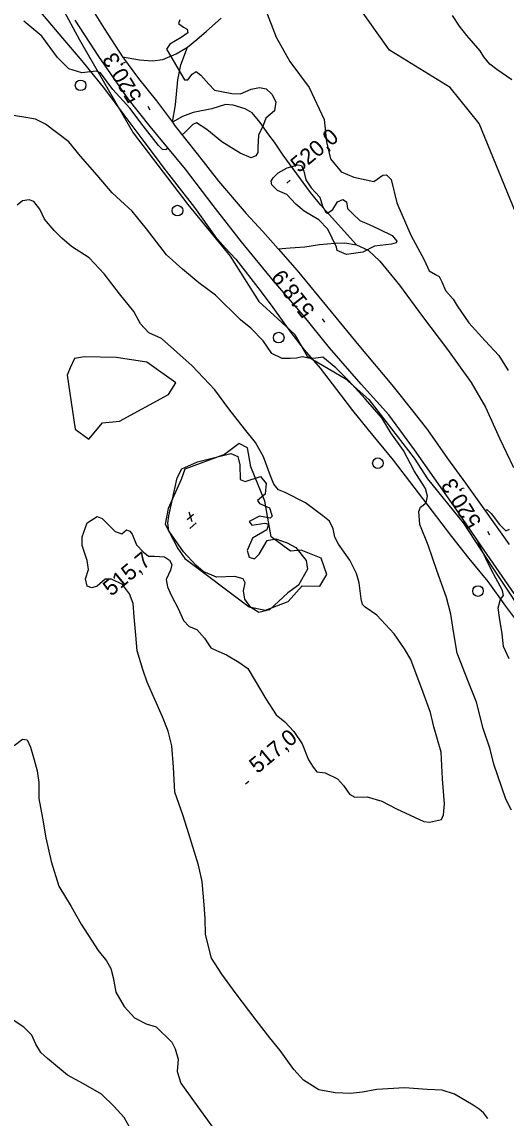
# Model space of a CAD drawing. Extents: x 347059 to 352153, y 6073752 to 6078601.
# Drawn here: x 350212.6 to 350349.1, y 6076827.9 to 6077137.1 of the extents above; entities that cross this region are included whole.
import ezdxf

# ---------------------------------------------------------------- set-up
doc = ezdxf.new("R2010")
doc.units = 0
for name, color, linetype in [('Level 1', 7, 'Continuous'), ('Level 2', 7, 'Continuous'), ('Level 21', 7, 'Continuous'), ('Level 22', 7, 'Continuous'), ('Level 3', 7, 'Continuous'), ('Level 36', 7, 'Continuous'), ('Level 4', 7, 'Continuous'), ('Level 44', 7, 'Continuous')]:
    doc.layers.add(name, color=color, linetype=linetype)

msp = doc.modelspace()

# ---------------------------------------------------------------- linework, layer by layer
at = {"layer": 'Level 1'}
for points in [[(350253.76, 6077101.57), (350253.11, 6077100.98), (350252.18, 6077101.14), (350251.06, 6077102.2), (350246.76, 6077107.77), (350243.02, 6077112.75), (350238.22, 6077118.04), (350234.69, 6077122.77), (350233.47, 6077123.19), (350229.44, 6077122.77), (350225.78, 6077123.92), (350222.62, 6077127.08), (350218.18, 6077133.07), (350213.13, 6077137.36)], [(350257.06, 6077137.74), (350256.73, 6077136.68), (350258.11, 6077135.66), (350259.16, 6077135.05), (350259.36, 6077134.01), (350257.45, 6077132.73), (350254.3, 6077130.83), (350253.28, 6077129.45), (350253.84, 6077128.46), (350258.38, 6077120.75), (350259.3, 6077120.77), (350260.56, 6077122.33), (350261.68, 6077123.1), (350262.97, 6077122.05), (350265.26, 6077119.58), (350266.9, 6077117.89), (350268.32, 6077117.6), (350271.72, 6077116.96), (350274.17, 6077116.86), (350277.18, 6077118.13), (350279.54, 6077118.61), (350281.45, 6077118.2), (350283.04, 6077116.74), (350284.2, 6077114.53), (350283.74, 6077112.05), (350281.37, 6077109.98), (350280.59, 6077107.9), (350279.31, 6077105.14), (350279.12, 6077101.7), (350279.12, 6077100.25), (350278.53, 6077099.37)], [(350278.53, 6077099.37), (350277.17, 6077098.79), (350274.12, 6077100.12), (350268.94, 6077103.25), (350264.73, 6077106.78), (350261.8, 6077108.6), (350260.74, 6077108.13), (350258.69, 6077106.07), (350257.75, 6077105.21)], [(350284.85, 6077094.54), (350287.37, 6077095.94), (350290.34, 6077096.79), (350291.41, 6077096.61), (350292.05, 6077095.03), (350292.6, 6077092.59), (350294.11, 6077090.27), (350296.53, 6077087.64), (350297.29, 6077085.11), (350298.28, 6077083.42), (350298.76, 6077083.15), (350300.24, 6077084.23), (350301.53, 6077086.33), (350303.04, 6077087.04), (350304.13, 6077086.35), (350304.38, 6077084.45), (350305.95, 6077082.85), (350307.8, 6077081.07), (350310.43, 6077079.93), (350313.34, 6077078.62), (350317, 6077076.88), (350318.29, 6077075.3), (350318.09, 6077074.74), (350316.76, 6077074.45), (350312.01, 6077073.85), (350308.67, 6077072.17), (350304.12, 6077071.49), (350301.49, 6077072.62), (350301.22, 6077073.59), (350298.82, 6077078.6), (350296.26, 6077081.24), (350292.17, 6077083.68), (350289.84, 6077085.73), (350287.22, 6077088.45), (350284.65, 6077089.51), (350283.07, 6077091.11), (350282.88, 6077092.14), (350283.41, 6077093.1), (350284.85, 6077094.54)], [(350343.19, 6076999.18), (350343.65, 6076999.51), (350344.86, 6076998.39), (350347.23, 6076995.34)], [(350347.23, 6076995.34), (350349, 6076993.5), (350350.06, 6076993.97)], [(350349.97, 6076957.45), (350348.35, 6076960.86), (350347.99, 6076964.51), (350347.27, 6076969.06), (350346.89, 6076971.77), (350347.5, 6076974.24), (350348.32, 6076975.31), (350348.09, 6076976.7), (350344.92, 6076982.65), (350341.91, 6076988.88), (350340.8, 6076991.15)]]:
    msp.add_lwpolyline(points, dxfattribs=at)
at = {"layer": 'Level 2'}
for points in [[(350281.26, 6077140.65), (350284.26, 6077132.83), (350288.07, 6077125.93), (350293.57, 6077118.57), (350297.76, 6077109.61), (350298.45, 6077103.32), (350299.56, 6077098.44), (350302.54, 6077094.81), (350306.15, 6077093.28), (350311.82, 6077092.12), (350314.31, 6077093.89), (350315.32, 6077093.93), (350316.64, 6077092.64), (350318.32, 6077086.11), (350322.27, 6077076.96), (350326, 6077070), (350327.37, 6077066.89), (350329.14, 6077065.84), (350330.25, 6077065.3), (350330.97, 6077063.78), (350332.03, 6077061.36), (350334.18, 6077058.9), (350335.3, 6077057.05), (350338.59, 6077052.23), (350343.15, 6077047.14), (350347.08, 6077042.98), (350349.63, 6077038.74)], [(350289.95, 6077042.24), (350288.21, 6077042.13), (350285.96, 6077042.14), (350283.07, 6077043.6), (350280.59, 6077047.1), (350277.1, 6077050.72), (350274.15, 6077053.04), (350267.15, 6077059.98), (350262.43, 6077063.5), (350257.81, 6077067.37), (350253.36, 6077071.37), (350247.71, 6077078.75), (350243.63, 6077083.72), (350240.38, 6077086.73), (350237.98, 6077088.86), (350233.76, 6077093.85), (350229.07, 6077099.25), (350225.77, 6077103.28), (350219.21, 6077108.26), (350216.39, 6077109.7), (350213.11, 6077110.24), (350206.62, 6077111.23)], [(350330.83, 6076912.07), (350331.46, 6076913.42), (350331.69, 6076916.51), (350331.15, 6076923.59), (350330.79, 6076931.09), (350328.74, 6076938.25), (350327.76, 6076942.33), (350325.69, 6076947.9), (350322.26, 6076957.23), (350320.45, 6076960.24), (350317.53, 6076964.45), (350312.68, 6076969.72), (350309.36, 6076972.02), (350308.63, 6076972.74), (350308.21, 6076974.38), (350307.7, 6076978.85), (350306.95, 6076981.53), (350305.07, 6076985.27), (350301.81, 6076989.73), (350300.84, 6076991.72), (350300.35, 6076994.08), (350299.26, 6076996.22), (350297.45, 6076997.78), (350292.51, 6077001.4), (350286.79, 6077004.38), (350284.9, 6077005.08), (350283.61, 6077006.66), (350282.68, 6077009.07), (350280.67, 6077014.42), (350278.45, 6077018.41), (350275.35, 6077022.35), (350270.9, 6077027.95), (350266.92, 6077033.28), (350260.56, 6077040.09), (350256.22, 6077043.93), (350251.88, 6077047.78), (350248.34, 6077049.38), (350245.98, 6077051.94), (350244.07, 6077055.39), (350240.07, 6077060.44), (350235.75, 6077066.02), (350231.49, 6077070.59), (350226.5, 6077073.78), (350223.83, 6077076.08), (350221.65, 6077078.26), (350218.91, 6077081.44), (350217.6, 6077084.33), (350215.94, 6077086.43), (350214.58, 6077086.93), (350212.69, 6077086.6), (350211.24, 6077085.42)], [(350342.61, 6076937.74), (350340.73, 6076945.16), (350338.47, 6076950.82), (350335.29, 6076959.02), (350334.22, 6076965.13), (350333.47, 6076970.05), (350332.26, 6076974.73), (350329.54, 6076982.38), (350327.12, 6076989.5), (350324.72, 6076995.31), (350324.44, 6076999.03), (350324.91, 6077000.21), (350326.54, 6077001.39), (350326.95, 6077003.32), (350326.37, 6077005.48), (350323.17, 6077010.51), (350320.18, 6077016.23), (350316.62, 6077021.22), (350314.07, 6077025.46), (350309.31, 6077030.79), (350304.68, 6077035.96), (350301.12, 6077039.51), (350297.44, 6077042.56), (350295.41, 6077042.22), (350293.85, 6077042.13), (350291.59, 6077042.65), (350289.95, 6077042.24)], [(350245.01, 6076959.64), (350244.64, 6076964.1), (350244.21, 6076969.29), (350243.92, 6076973.02), (350242.88, 6076975.73), (350240.96, 6076978.39), (350237.85, 6076979.94), (350236.03, 6076979.91), (350233.81, 6076977.96), (350232.24, 6076977.47), (350230.98, 6076977.88), (350230.45, 6076979.97), (350231.29, 6076982.64), (350230.96, 6076985.13), (350229.56, 6076989.41), (350229.58, 6076991.8), (350230.91, 6076995.79), (350233.77, 6076997.6), (350235.17, 6076997.03), (350238.87, 6076993.32), (350240.69, 6076992.7), (350242.03, 6076993.79), (350243.01, 6076993.4), (350243.66, 6076992.61), (350244.82, 6076989.6), (350246.72, 6076987.59), (350248.27, 6076986.35), (350249.94, 6076986.39), (350252.75, 6076986.18), (350254.18, 6076985.24), (350254.87, 6076984.08), (350254.49, 6076982.45), (350253.22, 6076979.83), (350253.59, 6076977.76), (350254.6, 6076975.41), (350256.62, 6076971.65), (350258.1, 6076968.24), (350259.75, 6076966.55), (350261.91, 6076965.68), (350264.07, 6076963.22), (350265.84, 6076960.57), (350267.43, 6076959.76), (350270.28, 6076958.53), (350273.7, 6076956.44), (350276.29, 6076954.73), (350278.34, 6076951.26), (350281.32, 6076946.17), (350284.28, 6076941.6), (350286.7, 6076939.61), (350289.27, 6076936.96), (350291.61, 6076933.47), (350293.34, 6076928.94), (350294.66, 6076926.85), (350295.76, 6076925.51), (350298.06, 6076925.28), (350301.58, 6076923.54), (350303.22, 6076921.71), (350304.94, 6076919.29), (350306.45, 6076918.41), (350309.93, 6076918.49), (350314.09, 6076917.28), (350318.22, 6076915.12), (350325.91, 6076911.52), (350327.49, 6076911.36), (350330.83, 6076912.07)], [(350343.9, 6076827.75), (350342.75, 6076829.32), (350341.48, 6076830.39), (350339.78, 6076831.5), (350334.5, 6076834.57), (350331.06, 6076835.71), (350326.81, 6076835.92), (350320.4, 6076836.35), (350312.68, 6076835.96), (350308.55, 6076835.22), (350305.18, 6076834.83), (350300.85, 6076834.98), (350296.29, 6076835.87), (350291.99, 6076838.55), (350289.24, 6076841.58), (350285.41, 6076846.89), (350282.43, 6076850.53), (350278.63, 6076855.48), (350272.73, 6076863.32), (350268.95, 6076868.42), (350265.99, 6076872.99), (350264.32, 6076879.69), (350264.18, 6076884.2), (350263.97, 6076887.99), (350263.39, 6076894.64), (350262.38, 6076899.24), (350259.62, 6076908.07), (350257.97, 6076913.46), (350255.69, 6076919.78), (350255.29, 6076926.85), (350254.8, 6076932.92), (350253.82, 6076937), (350252.19, 6076941.08), (350247.85, 6076950.87), (350246.67, 6076954.4), (350245.01, 6076959.64)], [(350350.57, 6076914.73), (350348.99, 6076917.79), (350345.61, 6076927.67), (350344.58, 6076931.97), (350342.61, 6076937.74)], [(350210.38, 6076932.93), (350212.74, 6076934.73), (350214.04, 6076934.6), (350214.99, 6076932.47), (350216.03, 6076928.95), (350216.88, 6076925.81), (350217.29, 6076922.57), (350217.35, 6076917.99), (350218.34, 6076912.45), (350219.32, 6076906.9), (350220.78, 6076900.29), (350222.94, 6076893.31), (350226.45, 6076887.59), (350229.23, 6076882.58), (350234.02, 6076875.13), (350236.42, 6076872.2), (350237.67, 6076870.04), (350238.29, 6076867.51)], [(350238.29, 6076867.51), (350239.05, 6076863.36), (350241.42, 6076859.35), (350244.3, 6076856.15), (350247.55, 6076854.44), (350250.45, 6076853.64), (350254.82, 6076849.28), (350255.8, 6076847.44), (350256.61, 6076844.53), (350256.34, 6076840.99), (350257.4, 6076837.76), (350260.9, 6076832.69), (350268.07, 6076822.82)], [(350243.93, 6076823.49), (350241.39, 6076828.04), (350238.57, 6076831.16), (350234.97, 6076834.58), (350229.88, 6076837.56), (350225.38, 6076839.98), (350219.8, 6076844.69), (350217.92, 6076846.33), (350216.48, 6076848.73), (350215.34, 6076851.25), (350213.09, 6076853.51), (350208.1, 6076856.85)]]:
    msp.add_lwpolyline(points, dxfattribs=at)
at = {"layer": 'Level 21'}
for points in [[(350231.02, 6077142.73), (350235.77, 6077135.25), (350240.96, 6077127.25), (350245.44, 6077121.18), (350250.51, 6077114.84), (350254.97, 6077108.82), (350255.78, 6077107.72), (350261.93, 6077099.9), (350268, 6077092.16), (350275.78, 6077083.08), (350280.49, 6077078), (350284.79, 6077073.09), (350290.15, 6077066.98), (350299.8, 6077055.36), (350307.58, 6077045.82), (350316.84, 6077034.68), (350323.16, 6077026.82), (350326.93, 6077022.07), (350332.61, 6077013.91), (350337.63, 6077007), (350343.25, 6076999.1), (350349.95, 6076989.71)], [(350351.37, 6076975.82), (350342.92, 6076988.05), (350334.34, 6077000.55), (350323.23, 6077016.38), (350316.05, 6077026.27), (350308.18, 6077034.92), (350299.32, 6077045.13), (350291.84, 6077054.4), (350283.54, 6077064.02), (350274.49, 6077075.1), (350266.5, 6077085.34), (350258.72, 6077095.59), (350248.76, 6077107.6), (350242.49, 6077115.39), (350234.24, 6077127.39), (350227.53, 6077137.61)]]:
    msp.add_lwpolyline(points, dxfattribs=at)
at = {"layer": 'Level 22'}
for points in [[(350217.77, 6077139.83), (350224, 6077132.54), (350229.49, 6077126.11), (350235.88, 6077118.2), (350241.3, 6077110.9), (350246.91, 6077103.37), (350253.21, 6077095), (350261.2, 6077084.76), (350267.03, 6077076.59), (350269.85, 6077073.35), (350272.92, 6077070.17), (350279.71, 6077061.38), (350283.27, 6077056.52), (350288.08, 6077049.87), (350292.12, 6077044.6), (350296.62, 6077039.4), (350302.44, 6077031.8), (350305.77, 6077027.48), (350310.17, 6077022.05), (350317.29, 6077013.5), (350323.03, 6077005.9), (350328.28, 6076999.08), (350333.65, 6076991.92)], [(350240.96, 6077127.25), (350245.67, 6077126.39), (350249.34, 6077126.16), (350252.31, 6077126.52), (350256.04, 6077128.11), (350259.2, 6077129.96), (350261.89, 6077132.17), (350264.57, 6077134.51), (350268.71, 6077138.14)], [(350306.88, 6077074.21), (350299.18, 6077082.75), (350296.87, 6077085.37), (350293.89, 6077088.99), (350289.01, 6077095.63), (350286.18, 6077099.52), (350283.77, 6077103.17), (350282.14, 6077105.23), (350279.72, 6077108.72), (350277.46, 6077111.45), (350275.54, 6077112.61), (350272.15, 6077113.67), (350269.97, 6077113.8), (350266.07, 6077112.59), (350260.8, 6077111.52), (350257.8, 6077110.39), (350254.97, 6077108.82), (350255.82, 6077113.73), (350256.51, 6077120.73), (350257.37, 6077124.99), (350259.2, 6077129.96)], [(350284.79, 6077073.09), (350288.24, 6077073.41), (350292.38, 6077073.7), (350296.48, 6077074.32), (350300.75, 6077074.72), (350303.65, 6077074.81), (350306.88, 6077074.21), (350310.2, 6077072.71), (350313.51, 6077069.59), (350319.04, 6077062.88), (350325.49, 6077053.96), (350332.61, 6077044.7), (350339.27, 6077035.35), (350343.27, 6077028.42), (350347.26, 6077019.7), (350351.18, 6077011.43)], [(350333.65, 6076991.92), (350338.59, 6076985.74), (350343.94, 6076979.24), (350348.88, 6076972.26), (350354.54, 6076964.76)]]:
    msp.add_lwpolyline(points, dxfattribs=at)
at = {"layer": 'Level 3'}
for p, q in [((350248.73, 6077112.24), (350248.12, 6077113.27)), ((350287.28, 6077091.66), (350288.2, 6077092.43)), ((350298.02, 6077052.4), (350297.28, 6077053.34)), ((350259.16, 6076996.75), (350260.97, 6076998.24)), ((350259.62, 6076998.88), (350260.45, 6076996.13)), ((350259.88, 6076994.23), (350261.73, 6076995.76)), ((350344.53, 6076992.33), (350343.9, 6076993.35)), ((350275.62, 6076922.17), (350276.54, 6076922.94))]:
    msp.add_line(p, q, dxfattribs=at)
at = {"layer": 'Level 36'}
for centre in [(350229.09, 6077119.22), (350256.42, 6077083.87), (350284.96, 6077048.04), (350312.94, 6077012.63), (350341.17, 6076976.55)]:
    msp.add_circle(centre, 1.5, dxfattribs=at)
at = {"layer": 'Level 4'}
for points in [[(350350.69, 6077120.73), (350346.45, 6077123.7), (350344.48, 6077125.2), (350342.84, 6077127.27), (350341.75, 6077128.96), (350339.88, 6077131.14), (350338.05, 6077133.27), (350335.94, 6077135.92), (350333.99, 6077138.92)], [(350254.01, 6076997.76), (350256.37, 6077008.46), (350257.68, 6077011.02), (350262.04, 6077012.96), (350271.42, 6077015.32), (350273.46, 6077014.47), (350274.04, 6077012.13), (350274.13, 6077008.04), (350275.47, 6077007.5), (350279.85, 6077008.87), (350281.45, 6077006.92), (350281.15, 6077003.85), (350279.02, 6077002.1), (350279.59, 6077001.23), (350282.41, 6076999.98), (350283.08, 6076997.71), (350282.53, 6076997.11), (350279.56, 6076997.65), (350276.64, 6076996.14), (350277.4, 6076995.13), (350281.04, 6076995.67), (350282.08, 6076995.4), (350281.6, 6076993.82), (350277.57, 6076991.48), (350276.09, 6076988.03), (350276.6, 6076986.15), (350278.17, 6076985.59), (350279.41, 6076986.98), (350281.71, 6076990.79), (350284.16, 6076991.25), (350287.32, 6076990.13), (350289.77, 6076988.87), (350292.71, 6076985.12), (350293.09, 6076982.76), (350290.56, 6076978.23), (350287.53, 6076976.04), (350282.4, 6076971.23), (350279.38, 6076970.47), (350277.07, 6076971.91), (350275.43, 6076974.27), (350275.05, 6076976.64), (350275.47, 6076978.84), (350274.93, 6076980.03), (350272.63, 6076980.66), (350267.38, 6076980.44), (350263.66, 6076982.06), (350261.63, 6076983.89), (350258.12, 6076987.62), (350253.97, 6076993.57), (350253.72, 6076995.67), (350254.01, 6076997.76)]]:
    msp.add_lwpolyline(points, dxfattribs=at)
at = {"layer": 'Level 44'}
for points in [[(350353.41, 6077079.29), (350341.53, 6077108.49), (350333.32, 6077118.63), (350316.19, 6077129.13), (350304.2, 6077146.2)], [(350223.82, 6077141.29), (350228.76, 6077132.06), (350243.89, 6077105.78), (350259.3, 6077085.62), (350271.3, 6077071.05), (350279.32, 6077058.25), (350284.7, 6077053.34), (350289.56, 6077048.89), (350292.95, 6077042.79), (350303.74, 6077036.54), (350310.41, 6077030.6), (350323.13, 6077014.08), (350326.95, 6077008.18), (350336.98, 6076995.83), (350345.32, 6076982.99), (350356.31, 6076966.41)], [(350225.33, 6077037.47), (350227.58, 6077022.26), (350231.46, 6077019.35), (350235.23, 6077024.01), (350240.04, 6077024.47), (350253.92, 6077032.01), (350255.96, 6077035.32), (350247.8, 6077041.08), (350239.11, 6077042.41), (350230.16, 6077042.62), (350227.42, 6077042.16), (350226.18, 6077039.5), (350225.33, 6077037.47)], [(350258.52, 6076985.76), (350276.61, 6076972.1), (350281.25, 6076971.16), (350287.61, 6076973.56), (350291.56, 6076977.99), (350296.53, 6076977.91), (350298.57, 6076981.22), (350296.9, 6076985.78), (350291.32, 6076988.04), (350288.27, 6076987.76), (350282.8, 6076991.88), (350281.09, 6077001.91), (350277.14, 6077011.59), (350276.12, 6077016.98), (350273.79, 6077018.19), (350269.65, 6077015.08), (350258.46, 6077010.95), (350257.44, 6077008.03), (350253.78, 6076999.83), (350252.94, 6076995.43), (350256.51, 6076988.56), (350258.52, 6076985.76)]]:
    msp.add_lwpolyline(points, dxfattribs=at)

# ---------------------------------------------------------------- texts
at = {"layer": 'Level 3'}
for s, rotation, p in [('520,3', 120.7745, (350246.56, 6077115.98)), ('520,0', 39.62, (350290.64, 6077094.38)), ('518,9', 128.0059, (350295.39, 6077055.83)), ('520,3', 121.9232, (350342.29, 6076996.02)), ('  515,7', 39.57, (350235.14, 6076972.77)), ('517,0', 39.62, (350278.98, 6076924.88))]:
    msp.add_text(s, height=4.5, rotation=rotation, dxfattribs=at).set_placement(p)

doc.saveas('drawing.dxf')
